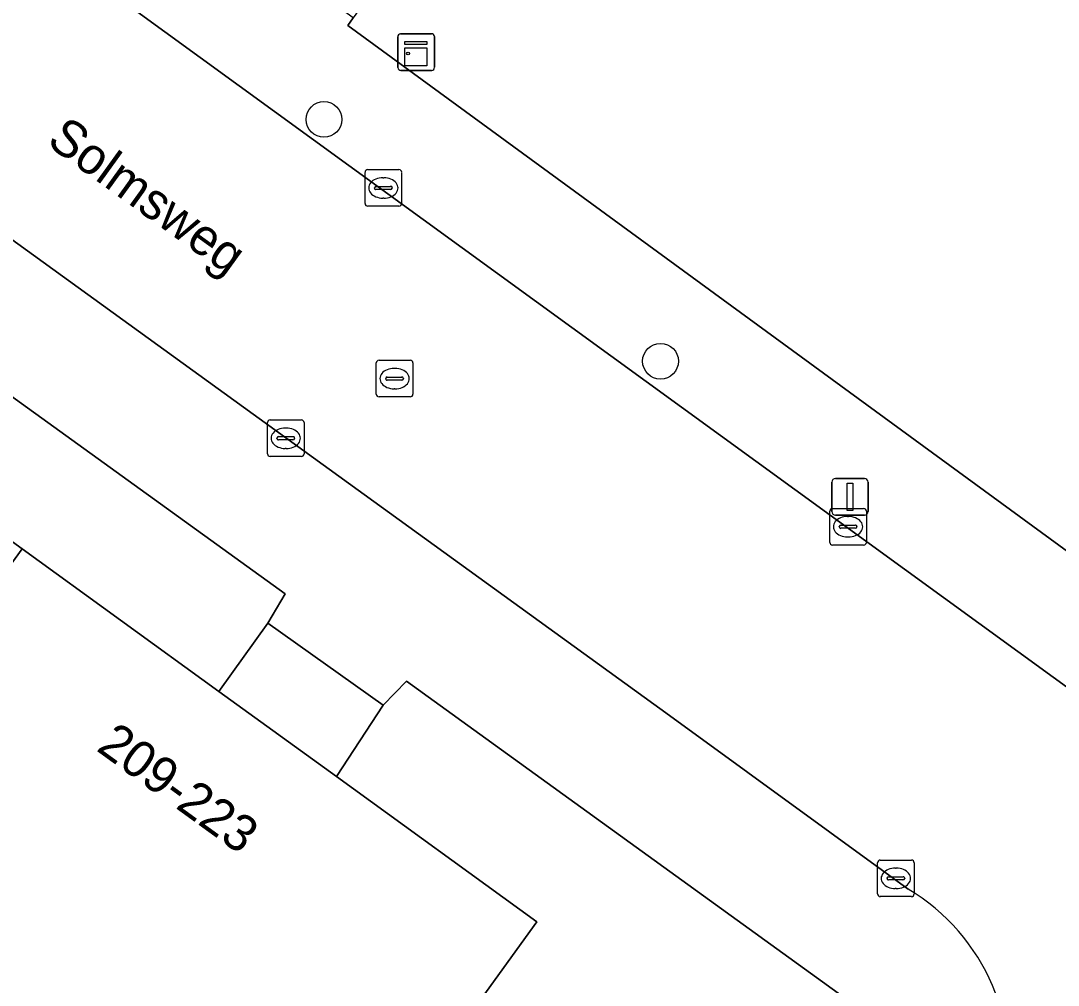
# Model space of a CAD drawing. Extents: x 160102 to 160934, y 382045 to 382923.
# Drawn here: x 160292.45 to 160320.81, y 382349.62 to 382375.99 of the extents above; entities that cross this region are included whole.
import ezdxf

# ---------------------------------------------------------------- set-up
doc = ezdxf.new("R2010")
doc.units = 0
for name, color, linetype in [('IMGEO_Boom', 7, 'Continuous'), ('IMGEO_Groenvoorziening', 7, 'Continuous'), ('IMGEO_Kast', 7, 'Continuous'), ('IMGEO_Kolk', 7, 'Continuous'), ('IMGEO_Lichtmast', 7, 'Continuous'), ('IMGEO_Muur', 7, 'Continuous'), ('IMGEO_Openbare_ruimte_label', 7, 'Continuous'), ('IMGEO_Pand', 7, 'Continuous'), ('IMGEO_Pand_nummerreeks', 7, 'Continuous'), ('IMGEO_Rijbaan_lokaal_open', 7, 'Continuous'), ('IMGEO_Rioolput', 7, 'Continuous'), ('IMGEO_Voetpad_op_trap', 7, 'Continuous'), ('IMGEO_Voetpad_open', 7, 'Continuous')]:
    doc.layers.add(name, color=color, linetype=linetype)

msp = doc.modelspace()

# ---------------------------------------------------------------- linework, layer by layer
at = {"layer": 'IMGEO_Boom'}
for centre in [(160300.736, 382373.293), (160309.934, 382366.681)]:
    msp.add_circle(centre, 0.489, dxfattribs=at)
at = {"layer": 'IMGEO_Groenvoorziening'}
for points in [[(160370.829, 382398.747), (160336.272, 382423.908), (160301.535, 382376.068), (160301.385, 382375.861), (160326.781, 382357.302), (160333.47, 382352.414)], [(160315.871, 382348.622), (160302.994, 382357.936), (160302.357, 382357.283), (160301.079, 382355.327), (160306.558, 382351.356), (160304.229, 382348.142), (160304.613, 382347.864), (160303.546, 382346.391), (160303.185, 382346.653), (160300.536, 382342.998), (160297.002, 382345.559), (160297.178, 382345.801), (160294.427, 382347.795), (160292.66, 382345.304)]]:
    msp.add_lwpolyline(points, dxfattribs=at)
msp.add_lwpolyline([(160289.052, 382367.984), (160288.365, 382367.43), (160287.103, 382365.457), (160292.49, 382361.552), (160297.865, 382357.657), (160299.205, 382359.518), (160299.671, 382360.321)], close=True, dxfattribs=at)
at = {"layer": 'IMGEO_Kast'}
for p, q in [((160302.754, 382374.708), (160302.754, 382375.549)), ((160302.754, 382375.549), (160302.754, 382374.708)), ((160302.829, 382375.633), (160303.67, 382375.633)), ((160303.67, 382375.633), (160302.829, 382375.633)), ((160303.754, 382375.558), (160303.754, 382374.717)), ((160303.754, 382374.717), (160303.754, 382375.558)), ((160303.679, 382374.633), (160302.838, 382374.633)), ((160302.838, 382374.633), (160303.679, 382374.633))]:
    msp.add_line(p, q, dxfattribs=at)
for points in [[(160302.949, 382375.423), (160303.549, 382375.423), (160303.549, 382375.338), (160302.949, 382375.338), (160302.949, 382375.423)], [(160302.949, 382375.248), (160303.549, 382375.248), (160303.549, 382374.759), (160302.949, 382374.759), (160302.949, 382375.248)]]:
    msp.add_lwpolyline(points, dxfattribs=at)
msp.add_circle((160303.033, 382375.097), 0.0377, dxfattribs=at)
for centre, start, end in [((160302.832, 382375.555), 92.4484, 184.2845), ((160302.832, 382375.555), 92.4484, 184.2845), ((160303.676, 382375.555), 2.4484, 94.2845), ((160303.676, 382375.555), 2.4484, 94.2845), ((160302.832, 382374.711), 182.4484, 274.2845), ((160302.832, 382374.711), 182.4484, 274.2845), ((160303.676, 382374.711), 272.4484, 4.2845), ((160303.676, 382374.711), 272.4484, 4.2845)]:
    msp.add_arc(centre, 0.0779, start, end, dxfattribs=at)
at = {"layer": 'IMGEO_Kolk'}
for p, q in [((160301.858, 382370.994), (160301.858, 382371.846)), ((160301.933, 382371.92), (160302.785, 382371.92)), ((160302.859, 382371.846), (160302.859, 382370.994)), ((160302.16, 382371.463), (160302.558, 382371.463)), ((160302.346, 382371.7), (160302.371, 382371.7)), ((160302.117, 382371.414), (160302.117, 382371.426)), ((160302.555, 382371.377), (160302.157, 382371.377)), ((160302.601, 382371.426), (160302.601, 382371.414)), ((160302.785, 382370.92), (160301.933, 382370.92)), ((160302.369, 382371.14), (160302.344, 382371.14)), ((160299.19, 382364.151), (160299.19, 382365.003)), ((160299.265, 382365.077), (160300.117, 382365.077)), ((160300.191, 382365.003), (160300.191, 382364.151)), ((160299.678, 382364.857), (160299.703, 382364.857)), ((160299.449, 382364.571), (160299.449, 382364.583)), ((160299.887, 382364.534), (160299.489, 382364.534)), ((160299.492, 382364.62), (160299.89, 382364.62)), ((160299.933, 382364.583), (160299.933, 382364.571)), ((160300.117, 382364.077), (160299.265, 382364.077)), ((160299.701, 382364.297), (160299.676, 382364.297)), ((160314.635, 382362.657), (160315.487, 382362.657)), ((160314.56, 382361.731), (160314.56, 382362.583)), ((160315.048, 382362.437), (160315.073, 382362.437)), ((160315.561, 382362.583), (160315.561, 382361.731)), ((160314.819, 382362.151), (160314.819, 382362.163)), ((160315.257, 382362.114), (160314.859, 382362.114)), ((160314.862, 382362.2), (160315.26, 382362.2)), ((160315.303, 382362.163), (160315.303, 382362.151)), ((160315.071, 382361.877), (160315.046, 382361.877)), ((160315.487, 382361.657), (160314.635, 382361.657)), ((160315.941, 382353.045), (160316.793, 382353.045)), ((160315.866, 382352.119), (160315.866, 382352.971)), ((160316.354, 382352.825), (160316.379, 382352.825)), ((160316.867, 382352.971), (160316.867, 382352.119)), ((160316.125, 382352.539), (160316.125, 382352.551)), ((160316.563, 382352.502), (160316.165, 382352.502)), ((160316.168, 382352.588), (160316.566, 382352.588)), ((160316.609, 382352.551), (160316.609, 382352.539)), ((160316.377, 382352.265), (160316.352, 382352.265)), ((160316.793, 382352.045), (160315.941, 382352.045))]:
    msp.add_line(p, q, dxfattribs=at)
for points in [[(160301.858, 382370.994), (160301.858, 382371.846)], [(160301.933, 382371.92), (160302.785, 382371.92)], [(160302.859, 382371.846), (160302.859, 382370.994)], [(160302.785, 382370.92), (160301.933, 382370.92)], [(160299.19, 382364.151), (160299.19, 382365.003)], [(160299.265, 382365.077), (160300.117, 382365.077)], [(160300.191, 382365.003), (160300.191, 382364.151)], [(160300.117, 382364.077), (160299.265, 382364.077)], [(160314.635, 382362.657), (160315.487, 382362.657)], [(160314.56, 382361.731), (160314.56, 382362.583)], [(160315.561, 382362.583), (160315.561, 382361.731)], [(160315.487, 382361.657), (160314.635, 382361.657)], [(160315.941, 382353.045), (160316.793, 382353.045)], [(160315.866, 382352.119), (160315.866, 382352.971)], [(160316.867, 382352.971), (160316.867, 382352.119)], [(160316.793, 382352.045), (160315.941, 382352.045)]]:
    msp.add_lwpolyline(points, dxfattribs=at)
for centre, radius, start, end in [((160301.935, 382371.844), 0.0765, 91.552, 178.448), ((160301.935, 382371.844), 0.0765, 91.552, 178.448), ((160302.783, 382371.844), 0.0765, 1.552, 88.448), ((160302.783, 382371.844), 0.0765, 1.552, 88.448), ((160302.157, 382371.423), 0.0403, 85.8775, 175.7526), ((160302.562, 382371.425), 0.0386, 1.7309, 96.639), ((160302.154, 382371.413), 0.0366, 178.938, 274.7102), ((160302.558, 382371.42), 0.043, 264.8664, 352.4533), ((160301.935, 382370.996), 0.0765, 181.552, 268.448), ((160301.935, 382370.996), 0.0765, 181.552, 268.448), ((160302.783, 382370.996), 0.0765, 271.552, 358.448), ((160302.783, 382370.996), 0.0765, 271.552, 358.448), ((160299.267, 382365.001), 0.0765, 91.552, 178.448), ((160299.267, 382365.001), 0.0765, 91.552, 178.448), ((160300.115, 382365.001), 0.0765, 1.552, 88.448), ((160300.115, 382365.001), 0.0765, 1.552, 88.448), ((160299.489, 382364.58), 0.0403, 85.8775, 175.7526), ((160299.486, 382364.57), 0.0366, 178.938, 274.7102), ((160299.89, 382364.577), 0.043, 264.8664, 352.4533), ((160299.894, 382364.582), 0.0386, 1.7309, 96.639), ((160299.267, 382364.153), 0.0765, 181.552, 268.448), ((160299.267, 382364.153), 0.0765, 181.552, 268.448), ((160300.115, 382364.153), 0.0765, 271.552, 358.448), ((160300.115, 382364.153), 0.0765, 271.552, 358.448), ((160314.637, 382362.581), 0.0765, 91.552, 178.448), ((160314.637, 382362.581), 0.0765, 91.552, 178.448), ((160315.485, 382362.581), 0.0765, 1.552, 88.448), ((160315.485, 382362.581), 0.0765, 1.552, 88.448), ((160314.859, 382362.16), 0.0403, 85.8775, 175.7526), ((160314.856, 382362.15), 0.0366, 178.938, 274.7102), ((160315.26, 382362.157), 0.043, 264.8664, 352.4533), ((160315.264, 382362.162), 0.0386, 1.7309, 96.639), ((160314.637, 382361.733), 0.0765, 181.552, 268.448), ((160314.637, 382361.733), 0.0765, 181.552, 268.448), ((160315.485, 382361.733), 0.0765, 271.552, 358.448), ((160315.485, 382361.733), 0.0765, 271.552, 358.448), ((160315.943, 382352.969), 0.0765, 91.552, 178.448), ((160315.943, 382352.969), 0.0765, 91.552, 178.448), ((160316.791, 382352.969), 0.0765, 1.552, 88.448), ((160316.791, 382352.969), 0.0765, 1.552, 88.448), ((160316.165, 382352.548), 0.0403, 85.8775, 175.7526), ((160316.162, 382352.538), 0.0366, 178.938, 274.7102), ((160316.566, 382352.545), 0.043, 264.8664, 352.4533), ((160316.57, 382352.55), 0.0386, 1.7309, 96.639), ((160315.943, 382352.121), 0.0765, 181.552, 268.448), ((160315.943, 382352.121), 0.0765, 181.552, 268.448), ((160316.791, 382352.121), 0.0765, 271.552, 358.448), ((160316.791, 382352.121), 0.0765, 271.552, 358.448)]:
    msp.add_arc(centre, radius, start, end, dxfattribs=at)
for centre, major_axis, ratio, start_param, end_param in [((160302.345, 382371.42), (-0.387, 0.002), 0.722429, 4.712389, 7.853982), ((160302.37, 382371.42), (-0.39, 0.002), 0.717154, 1.570796, 4.712389), ((160299.677, 382364.577), (-0.387, 0.002), 0.722429, 4.712389, 7.853982), ((160299.702, 382364.577), (-0.39, 0.002), 0.717154, 1.570796, 4.712389), ((160315.047, 382362.157), (-0.387, 0.002), 0.722429, 4.712389, 7.853982), ((160315.072, 382362.157), (-0.39, 0.002), 0.717154, 1.570796, 4.712389), ((160316.353, 382352.545), (-0.387, 0.002), 0.722429, 4.712389, 7.853982), ((160316.378, 382352.545), (-0.39, 0.002), 0.717154, 1.570796, 4.712389)]:
    msp.add_ellipse(centre, major_axis=major_axis, ratio=ratio, start_param=start_param, end_param=end_param, dxfattribs=at)
at = {"layer": 'IMGEO_Lichtmast'}
for p, q in [((160314.617, 382362.574), (160314.617, 382363.374)), ((160314.617, 382363.374), (160314.617, 382362.574)), ((160314.717, 382363.474), (160315.507, 382363.474)), ((160315.507, 382363.474), (160314.717, 382363.474)), ((160315.607, 382363.374), (160315.607, 382362.574)), ((160315.607, 382362.574), (160315.607, 382363.374)), ((160315.507, 382362.474), (160314.717, 382362.474)), ((160314.717, 382362.474), (160315.507, 382362.474))]:
    msp.add_line(p, q, dxfattribs=at)
msp.add_lwpolyline([(160315.037, 382363.349), (160315.187, 382363.349), (160315.187, 382362.599), (160315.037, 382362.599), (160315.037, 382363.349)], dxfattribs=at)
for centre, start, end in [((160314.717, 382363.374), 90, 180), ((160314.717, 382363.374), 90, 180), ((160315.507, 382363.374), 0, 90), ((160315.507, 382363.374), 360, 90), ((160314.717, 382362.574), 180, 270), ((160314.717, 382362.574), 180, 270), ((160315.507, 382362.574), 270, 0), ((160315.507, 382362.574), 270, 0)]:
    msp.add_arc(centre, 0.1, start, end, dxfattribs=at)
at = {"layer": 'IMGEO_Muur'}
for points in [[(160299.205, 382359.518), (160297.865, 382357.657)], [(160302.357, 382357.283), (160301.079, 382355.327)]]:
    msp.add_lwpolyline(points, dxfattribs=at)
at = {"layer": 'IMGEO_Pand'}
for points in [[(160292.49, 382361.552), (160287.103, 382365.457), (160283.925, 382367.761), (160278.391, 382371.772), (160276.056, 382368.551), (160275.667, 382368.833), (160274.593, 382367.351), (160274.96, 382367.086), (160272.334, 382363.463), (160272.727, 382363.178), (160272.871, 382363.377), (160275.699, 382361.328), (160275.526, 382361.089), (160275.851, 382360.854), (160276.005, 382361.066), (160278.421, 382359.315), (160280.616, 382357.724), (160283.136, 382355.898), (160283, 382355.711), (160283.39, 382355.428), (160283.535, 382355.626), (160286.59, 382353.412)], [(160306.558, 382351.356), (160301.079, 382355.327), (160297.865, 382357.657), (160292.49, 382361.552), (160286.59, 382353.412), (160289.645, 382351.198), (160289.503, 382351.002), (160289.891, 382350.72), (160290.063, 382350.958), (160292.432, 382349.241), (160294.427, 382347.795), (160297.178, 382345.801), (160297.002, 382345.559), (160300.536, 382342.998), (160303.185, 382346.653), (160303.546, 382346.391), (160304.613, 382347.864), (160304.229, 382348.142)]]:
    msp.add_lwpolyline(points, close=True, dxfattribs=at)
at = {"layer": 'IMGEO_Rijbaan_lokaal_open'}
for points in [[(160268.066, 382382.743), (160268.988, 382382.432), (160279.52, 382378.878), (160280.36, 382378.595), (160281.433, 382377.842), (160282.198, 382377.265), (160289.487, 382371.973), (160310.176, 382356.994), (160316.701, 382352.253)], [(160331.722, 382350.005), (160327.474, 382353.093), (160324.727, 382355.09), (160294.357, 382377.17)]]:
    msp.add_lwpolyline(points, dxfattribs=at)
msp.add_arc((160313.793, 382347.38), 5.675, 347.1726, 59.1704, dxfattribs=at)
at = {"layer": 'IMGEO_Rioolput'}
for p, q in [((160302.165, 382365.782), (160302.165, 382366.634)), ((160302.24, 382366.708), (160303.092, 382366.708)), ((160303.166, 382366.634), (160303.166, 382365.782)), ((160302.653, 382366.488), (160302.678, 382366.488)), ((160302.424, 382366.202), (160302.424, 382366.214)), ((160302.862, 382366.165), (160302.464, 382366.165)), ((160302.467, 382366.251), (160302.865, 382366.251)), ((160302.908, 382366.214), (160302.908, 382366.202)), ((160302.676, 382365.928), (160302.651, 382365.928)), ((160303.092, 382365.708), (160302.24, 382365.708))]:
    msp.add_line(p, q, dxfattribs=at)
for points in [[(160302.165, 382365.782), (160302.165, 382366.634)], [(160302.24, 382366.708), (160303.092, 382366.708)], [(160303.166, 382366.634), (160303.166, 382365.782)], [(160303.092, 382365.708), (160302.24, 382365.708)]]:
    msp.add_lwpolyline(points, dxfattribs=at)
for centre, radius, start, end in [((160302.242, 382366.632), 0.0765, 91.552, 178.448), ((160302.242, 382366.632), 0.0765, 91.552, 178.448), ((160303.09, 382366.632), 0.0765, 1.552, 88.448), ((160303.09, 382366.632), 0.0765, 1.552, 88.448), ((160302.464, 382366.211), 0.0403, 85.8775, 175.7526), ((160302.461, 382366.201), 0.0366, 178.938, 274.7102), ((160302.865, 382366.208), 0.043, 264.8664, 352.4533), ((160302.869, 382366.213), 0.0386, 1.7309, 96.639), ((160302.242, 382365.784), 0.0765, 181.552, 268.448), ((160302.242, 382365.784), 0.0765, 181.552, 268.448), ((160303.09, 382365.784), 0.0765, 271.552, 358.448), ((160303.09, 382365.784), 0.0765, 271.552, 358.448)]:
    msp.add_arc(centre, radius, start, end, dxfattribs=at)
for centre, major_axis, ratio, start_param, end_param in [((160302.652, 382366.208), (-0.387, 0.002), 0.722429, 4.712389, 7.853982), ((160302.677, 382366.208), (-0.39, 0.002), 0.717154, 1.570796, 4.712389)]:
    msp.add_ellipse(centre, major_axis=major_axis, ratio=ratio, start_param=start_param, end_param=end_param, dxfattribs=at)
at = {"layer": 'IMGEO_Voetpad_op_trap'}
msp.add_lwpolyline([(160299.205, 382359.518), (160297.865, 382357.657), (160301.079, 382355.327), (160302.357, 382357.283)], close=True, dxfattribs=at)
at = {"layer": 'IMGEO_Voetpad_open'}
for points in [[(160286.52, 382389.88), (160284.277, 382386.902), (160285.427, 382385.54), (160284.463, 382384.743), (160285.08, 382384.005), (160285.586, 382383.575), (160285.964, 382383.301), (160294.357, 382377.17), (160324.727, 382355.09), (160327.474, 382353.093), (160331.722, 382350.005)], [(160310.176, 382356.994), (160289.487, 382371.973), (160282.198, 382377.265), (160281.433, 382377.842), (160280.36, 382378.595), (160279.52, 382378.878), (160279.141, 382377.768), (160277.338, 382375.9)], [(160333.47, 382352.414), (160326.781, 382357.302), (160301.385, 382375.861), (160301.535, 382376.068), (160300.192, 382377.049)], [(160278.683, 382375.576), (160285.7, 382370.469), (160285.195, 382369.616), (160288.365, 382367.43), (160289.052, 382367.984), (160299.671, 382360.321), (160299.205, 382359.518), (160302.357, 382357.283), (160302.994, 382357.936), (160315.871, 382348.622)], [(160316.701, 382352.253), (160310.176, 382356.994)]]:
    msp.add_lwpolyline(points, dxfattribs=at)
msp.add_arc((160313.793, 382347.38), 5.675, 347.1726, 59.1704, dxfattribs=at)

# ---------------------------------------------------------------- texts
at = {"layer": 'IMGEO_Openbare_ruimte_label'}
msp.add_text('Solmsweg', height=1, rotation=324.1959, dxfattribs=at).set_placement((160293.121, 382372.618))
at = {"layer": 'IMGEO_Pand_nummerreeks'}
msp.add_text('209-223', height=1, rotation=324.0647, dxfattribs=at).set_placement((160294.483, 382356.058))

doc.saveas('drawing.dxf')
